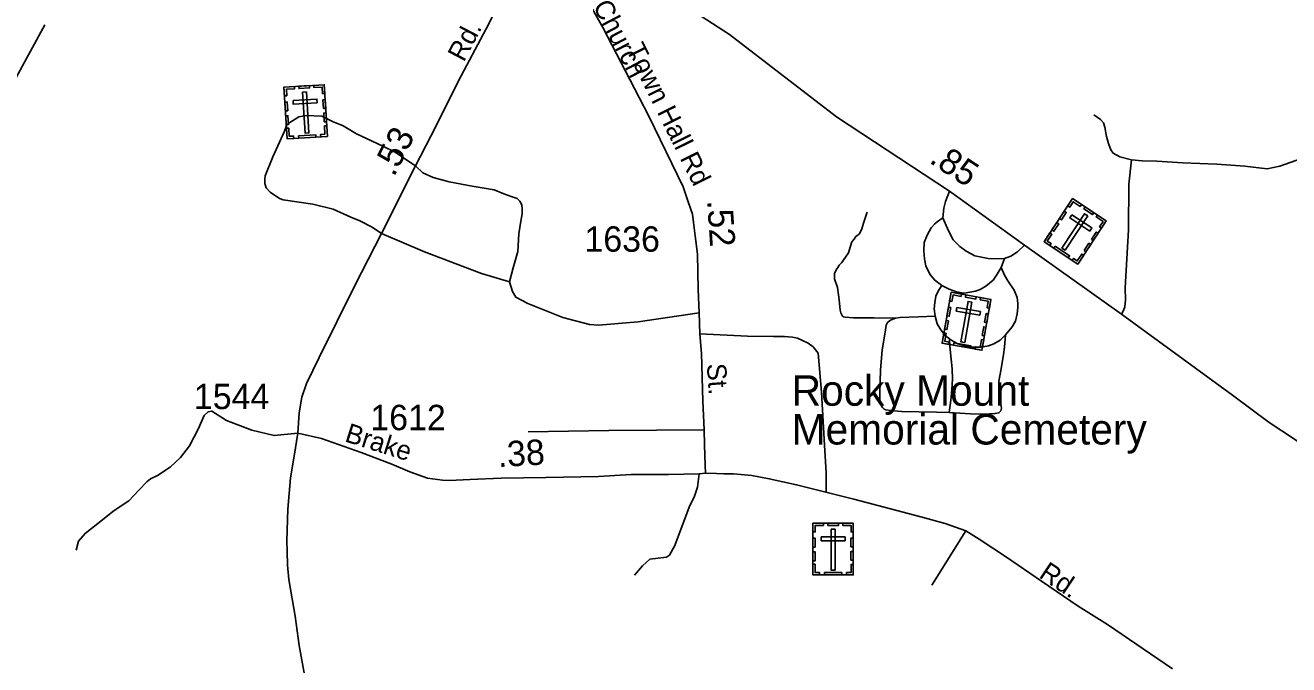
# Model space of a CAD drawing. Extents: x 2220236 to 2384410, y 720751 to 894131.
# Drawn here: x 2335491 to 2341717, y 821350 to 824499 of the extents above; entities that cross this region are included whole.
import ezdxf

# ---------------------------------------------------------------- set-up
doc = ezdxf.new("R2010")
doc.units = 0
doc.layers.add('Default', color=7, linetype='Continuous')

msp = doc.modelspace()

# ---------------------------------------------------------------- linework, layer by layer
at = {"layer": 'Default'}
for p, q in [((2340316.3, 823349.9), (2340299.8, 823306.3)), ((2340125.3, 822009.2), (2339957.6, 821741.2))]:
    msp.add_line(p, q, dxfattribs=at)
for points in [[(2336834, 822491), (2336841, 822590.5), (2336853.3, 822667.8), (2336876.7, 822735.4), (2336939, 822862.8), (2337114.9, 823217.3), (2337245.7, 823473.9), (2337414.1, 823807.3), (2337513.5, 824001.1), (2337625.2, 824226.3), (2337761.3, 824481.2), (2337820.6, 824598.2), (2337890.4, 824739.6), (2337921.8, 824797.2), (2337946.2, 824856.5), (2337964, 824898.2), (2337989, 825020.6)], [(2338114.6, 824952.6), (2338226.2, 824685.5), (2338336.1, 824488.2), (2338492.3, 824187.9), (2338563.8, 824051.7), (2338733.1, 823704.3), (2338757.5, 823629.3), (2338778.4, 823568.2), (2338783.7, 823528), (2338792.4, 823461.7), (2338802.8, 823372.6), (2338806.3, 823198.1), (2338810.7, 823082.8), (2338814.2, 822979.8), (2338822.9, 822882.1), (2338829.1, 822647.5), (2338836.6, 822507.6), (2338837.6, 822433.6), (2338841.2, 822330.4), (2338843, 822293.8)], [(2341828.1, 822400.2), (2341745.2, 822461.3), (2341620.5, 822543.4), (2341439, 822677.8), (2340892.1, 823075.9), (2340414, 823416.3), (2340045.1, 823681.6), (2339488.5, 824048.2), (2338961.6, 824453.3), (2338682.5, 824636.6), (2338563.8, 824720.4), (2338446.1, 824790.2), (2338290.8, 824868.8), (2338114.6, 824952.6)], [(2333626.2, 818812.7), (2333676.7, 818969.9), (2333746.8, 819227.4), (2333783.9, 819395.5), (2333801.5, 819473.8), (2333852.3, 819643.9), (2333928.5, 819941.1), (2334069.2, 820469.1), (2334153.3, 820754.6), (2334206, 820930.6), (2334401.5, 821654.1), (2334471.8, 821920.1), (2334593, 822346.4), (2334681, 822626), (2334768.9, 822862.6), (2334823.6, 823003.4), (2334942.9, 823281.1), (2335054.3, 823525.5), (2335148.1, 823705.5), (2335238, 823871.7), (2335363.1, 824094.6), (2335587.4, 824501.4)], [(2337414.1, 823807.3), (2337370.5, 823835.3), (2337312.9, 823873.7), (2337252.4, 823904.3), (2337171.6, 823941.8), (2337122.7, 823964.5), (2337057.3, 824004.6), (2337005, 824025.6), (2336952.6, 824051.7), (2336874.1, 824055.2), (2336839.2, 824048.3), (2336789.2, 824016.6), (2336779.3, 824008.4), (2336767.7, 823978.3), (2336711.3, 823851.7), (2336672.3, 823757.3), (2336670.6, 823741.2), (2336670.9, 823719.2), (2336677.1, 823699.3), (2336697.2, 823677.7), (2336743.7, 823646.2), (2336761.8, 823640.3), (2336907.9, 823618.1), (2337008.2, 823593.3), (2337094.6, 823554.5), (2337138.8, 823536.9), (2337199.3, 823505.7), (2337245.7, 823473.9)], [(2340942, 823836.4), (2340884, 823851.9), (2340851.6, 823869.3), (2340839.6, 823885.3), (2340829.1, 823917), (2340818.7, 823951), (2340810.2, 823996.9), (2340803.9, 824018.9), (2340789.6, 824034.5), (2340755.5, 824058.1)], [(2340942, 823836.4), (2340928.7, 823716.6), (2340927, 823491.4), (2340911.3, 823206.8), (2340913, 823147.4), (2340909.5, 823112.5), (2340902.6, 823095.1), (2340892.1, 823075.9)], [(2341779.7, 823842.5), (2341672.2, 823805.2), (2341610.3, 823792.5), (2341500.3, 823805.2), (2341362.2, 823815.6), (2341194.1, 823821.5), (2341066.1, 823829.9), (2340994, 823831.1), (2340942, 823836.4)], [(2337414.1, 823807.3), (2337449.8, 823772.7), (2337501.3, 823749.7), (2337579.8, 823728.8), (2337693.2, 823706.1), (2337801.4, 823688.6), (2337848.5, 823669.4), (2337885.2, 823655.5), (2337904.3, 823650.2), (2337913.9, 823646.7), (2337927.9, 823632.8), (2337937.5, 823615.3), (2337939.2, 823594.3), (2337939.2, 823569.9), (2337932.3, 823535), (2337923.5, 823472.1), (2337918.3, 823384.9), (2337895.6, 823304.6), (2337876.4, 823236.5)], [(2340012.8, 823550.7), (2340016.3, 823597.8), (2340025.9, 823631), (2340045.1, 823681.6)], [(2339639.4, 823578.6), (2339622, 823524.5), (2339613.2, 823496.6), (2339601, 823472.1), (2339583.6, 823458.2), (2339574.9, 823446), (2339564.4, 823432), (2339555.7, 823405.8), (2339546.9, 823377.9), (2339533, 823356.9), (2339512.1, 823329), (2339501.6, 823318.5), (2339494.6, 823306.3), (2339485.9, 823294.1), (2339478.9, 823276.6), (2339478.9, 823250.4), (2339492.9, 823208.5), (2339501.6, 823147.4), (2339506.8, 823096.8), (2339510.3, 823082.8), (2339513.8, 823072.4), (2339517.3, 823067.1), (2339522.5, 823063.6), (2339531.2, 823061.9), (2339571.4, 823058.4), (2339674.3, 823058.4), (2339779, 823056.7)], [(2340006.7, 823217.3), (2339970.9, 823245.2), (2339948.2, 823273.1), (2339929, 823315), (2339922.1, 823348.2), (2339918.6, 823388.4), (2339920.3, 823430.2), (2339934.3, 823465.2), (2339955.2, 823501.8), (2339972.6, 823521), (2339984.9, 823531.5), (2340012.8, 823550.7)], [(2340316.3, 823349.9), (2340265.7, 823348.2), (2340236.1, 823349.9), (2340169.8, 823363.9), (2340127.9, 823386.6), (2340096.5, 823409.3), (2340063.4, 823442.5), (2340040.7, 823486.1), (2340012.8, 823550.7)], [(2337876.4, 823236.5), (2337738.6, 823276.6), (2337457.7, 823383.1), (2337245.7, 823473.9)], [(2340414, 823416.3), (2340380.9, 823383.1), (2340347.7, 823362.2), (2340316.3, 823349.9)], [(2340299.8, 823306.3), (2340280.6, 823273.1), (2340259.6, 823243.5), (2340224.8, 823213.8), (2340196.8, 823198.1), (2340172.4, 823189.3), (2340144.5, 823184.1), (2340116.6, 823180.6), (2340079.9, 823185.8), (2340043.3, 823199.8), (2340006.7, 823217.3)], [(2340321.6, 822974.6), (2340353.9, 823014.8), (2340369.6, 823042.7), (2340378.3, 823077.6), (2340381.8, 823109), (2340381.8, 823128.2), (2340378.3, 823157.9), (2340364.3, 823194.6), (2340332.9, 823240), (2340315.5, 823267.9), (2340299.8, 823306.3)], [(2338810.7, 823082.8), (2338510.6, 823039.2), (2338316.1, 823021.7), (2338270.7, 823025.2), (2338139.9, 823060.1), (2337967.4, 823128.9), (2337907.8, 823159.7), (2337892.1, 823187.6), (2337876.4, 823236.5)], [(2340006.7, 823217.3), (2339991, 823192.8), (2339977, 823164.9), (2339973.5, 823133.5), (2339970, 823102), (2339974.4, 823067.1)], [(2340044.2, 822592.3), (2339981.4, 822594), (2339894.1, 822595.8), (2339808.6, 822597.5), (2339756.3, 822602.8), (2339731.9, 822604.5), (2339723.2, 822608), (2339714.4, 822616.7), (2339709.2, 822625.4), (2339702.2, 822642.9), (2339702.2, 822686.6), (2339705.7, 822801.8), (2339712.7, 822899.5), (2339730.1, 822999), (2339733.6, 823021.7), (2339738.9, 823035.7), (2339754.6, 823046.2), (2339779, 823056.7)], [(2339779, 823056.7), (2339799.9, 823060.1), (2339890.6, 823063.6), (2339974.4, 823067.1)], [(2339974.4, 823067.1), (2339984.9, 823028.7), (2340002.3, 822999), (2340023.2, 822971.1), (2340045.5, 822954.4)], [(2339437.9, 822197.7), (2339437.9, 822297.2), (2339429.2, 822431.7), (2339413.5, 822691.8), (2339397.8, 822883.8), (2339373.4, 822915.2), (2339348.9, 822934.4), (2339321, 822946.7), (2339296.6, 822958.9), (2339271.3, 822962.4), (2339231.2, 822965.9), (2339175.3, 822965.9), (2339049.7, 822967.6), (2338814.2, 822979.8)], [(2340044.2, 822592.3), (2340148.9, 822585.3), (2340215.2, 822583.6), (2340269.2, 822587), (2340288.4, 822590.5), (2340297.2, 822601), (2340300.6, 822613.2), (2340297.2, 822632.4), (2340288.4, 822670.8), (2340288.4, 822702.3), (2340288.4, 822745.9), (2340298.9, 822807), (2340311.1, 822878.6), (2340315.5, 822913.5), (2340321.6, 822974.6)], [(2340321.6, 822974.6), (2340295.4, 822948.4), (2340264, 822931), (2340237.8, 822920.5), (2340211.7, 822915.2), (2340183.8, 822913.5), (2340157.6, 822913.5), (2340122.7, 822920.5), (2340086.1, 822931), (2340065.1, 822941.4), (2340045.5, 822954.4)], [(2340045.5, 822954.4), (2340045.9, 822918.7), (2340052.9, 822854.1), (2340058.1, 822807), (2340059.9, 822756.4), (2340056.4, 822705.8), (2340051.2, 822653.4), (2340044.2, 822592.3)], [(2336834, 822491), (2336717.1, 822478.8), (2336606.3, 822505), (2336482.4, 822552.1), (2336428.4, 822587), (2336409.2, 822599.3), (2336391.7, 822595.8), (2336372.5, 822576.6), (2336342.9, 822510.2), (2336299.3, 822428.2), (2336255.6, 822370.6), (2336205, 822323.4), (2336142.2, 822281.5), (2336107.3, 822265.8), (2336091.6, 822251.9), (2336049.8, 822210), (2336000.9, 822157.6), (2335929.4, 822108.7), (2335848.3, 822045.9), (2335785.5, 821997), (2335752.3, 821958.6), (2335741.8, 821914.9)], [(2336884.6, 821200.9), (2336841, 821445.3), (2336820, 821588.5), (2336789.5, 821770), (2336782.5, 821839.9), (2336780.8, 821907.9), (2336779, 821960.3), (2336784.3, 822115.7), (2336798.2, 822271.1), (2336815.7, 822377.6), (2336834, 822491)], [(2336834, 822491), (2336950.9, 822464.8), (2337146.3, 822395), (2337296.3, 822337.4), (2337385.3, 822300.7), (2337472.5, 822269.3), (2337546, 822258.1), (2337580.1, 822256.7), (2337682.8, 822262.3), (2337836.3, 822269.3), (2338055.7, 822272.4), (2338315.6, 822277.4), (2338476.6, 822286.8), (2338659.8, 822286.8), (2338811.6, 822290.3), (2338843, 822293.8)], [(2338836.6, 822507.6), (2338366.7, 822503.2), (2337968.9, 822496.3)], [(2338811.6, 822290.3), (2338802.9, 822223.9), (2338788.9, 822180.3), (2338762.7, 822126.2), (2338691.2, 821937.6), (2338665, 821888.7), (2338650.2, 821879.7), (2338569.1, 821869.5), (2338532.4, 821836.4), (2338492.3, 821791)], [(2338843, 822293.8), (2338897.1, 822292), (2338933.7, 822290.3), (2338980.8, 822290.3), (2339071.5, 822281.5), (2339157, 822265.8), (2339291.4, 822236.1), (2339574, 822164.6), (2339903.7, 822079), (2340023.2, 822045.9), (2340125.3, 822009.2), (2340191.6, 821969), (2340325.9, 821880), (2340497.8, 821761.3), (2340679.2, 821639.1), (2340824, 821548.3), (2341143.3, 821330.1)]]:
    msp.add_lwpolyline(points, dxfattribs=at)
for points in [[(2336765.6, 824194.5), (2336964.3, 824206.4), (2336979.4, 823952.2), (2336780.7, 823940.3)], [(2336966.9, 824163.1), (2336955.6, 824162.4), (2336953.7, 824194.5), (2336913.2, 824192.1), (2336912.5, 824203.2), (2336964.3, 824206.3)], [(2336768.1, 824151.3), (2336779.5, 824151.9), (2336777.5, 824184.1), (2336818, 824186.5), (2336817.4, 824197.6), (2336765.6, 824194.5)], [(2336839.5, 824198.9), (2336891.2, 824202), (2336891.9, 824190.6), (2336840.2, 824187.5)], [(2336876.1, 824171.7), (2336857.5, 824170.6), (2336869.6, 823968.2), (2336888.2, 823969.3)], [(2336772.5, 824077.2), (2336769.9, 824120.5), (2336781.3, 824121.1), (2336783.9, 824077.9)], [(2336810.3, 824129), (2336811.4, 824110.3), (2336929, 824117.4), (2336927.9, 824136)], [(2336959.9, 824089.4), (2336957.3, 824132.7), (2336968.7, 824133.4), (2336971.3, 824090.1)], [(2336776.5, 824010.1), (2336773.9, 824053.4), (2336785.3, 824054), (2336787.9, 824010.8)], [(2336963.8, 824023.6), (2336961.2, 824066.9), (2336972.6, 824067.5), (2336975.2, 824024.3)], [(2336813.7, 823942.3), (2336813, 823953.8), (2336791.1, 823952.5), (2336788.7, 823992.8), (2336777.6, 823992.2), (2336780.7, 823940.4)], [(2336837.4, 823955.2), (2336922.1, 823960.3), (2336922.8, 823948.9), (2336838.1, 823943.8)], [(2336946.4, 823950.2), (2336945.7, 823961.7), (2336967.6, 823963), (2336965.2, 824003.3), (2336976.4, 824004), (2336979.4, 823952.2)], [(2340651.6, 823645.4), (2340817.8, 823535.8), (2340677.7, 823323.2), (2340511.5, 823432.8)], [(2340627.7, 823609.2), (2340637.2, 823603), (2340654.9, 823629.8), (2340688.8, 823607.5), (2340694.9, 823616.8), (2340651.6, 823645.4)], [(2340586.9, 823547.3), (2340610.7, 823583.5), (2340620.2, 823577.2), (2340596.4, 823541)], [(2340713.4, 823604.6), (2340756.7, 823576.1), (2340750.4, 823566.6), (2340707.1, 823595.1)], [(2340549.9, 823491.2), (2340573.7, 823527.3), (2340583.3, 823521.1), (2340559.4, 823484.9)], [(2340726.5, 823560.9), (2340710.9, 823571.2), (2340599.3, 823401.9), (2340614.9, 823391.6)], [(2340648.2, 823566.1), (2340637.9, 823550.5), (2340736.2, 823485.7), (2340746.5, 823501.3)], [(2340794, 823499.6), (2340784.5, 823505.8), (2340802.2, 823532.7), (2340768.4, 823555), (2340774.5, 823564.3), (2340817.8, 823535.8)], [(2340539.1, 823414.6), (2340545.4, 823424.2), (2340527.1, 823436.3), (2340549.3, 823470), (2340540, 823476.2), (2340511.4, 823432.8)], [(2340744.3, 823444.8), (2340768.1, 823481), (2340777.6, 823474.7), (2340753.8, 823438.6)], [(2340565.8, 823410.7), (2340636.6, 823364), (2340630.3, 823354.5), (2340559.5, 823401.2)], [(2340708, 823389.8), (2340731.8, 823426), (2340741.3, 823419.7), (2340717.5, 823383.5)], [(2340650, 823341.4), (2340656.4, 823351), (2340674.7, 823338.9), (2340697, 823372.7), (2340706.3, 823366.6), (2340677.7, 823323.2)], [(2340053.2, 823184.1), (2340249.2, 823149.1), (2340204.5, 822898.5), (2340008.5, 822933.4)], [(2340045.6, 823141.4), (2340056.8, 823139.4), (2340062.4, 823171.1), (2340102.3, 823164), (2340104.3, 823174.9), (2340053.2, 823184.1)], [(2340126.1, 823171), (2340177.1, 823162), (2340175.1, 823150.7), (2340124.1, 823159.8)], [(2340241.7, 823106.4), (2340230.5, 823108.4), (2340236.1, 823140.1), (2340196.2, 823147.2), (2340198.2, 823158.2), (2340249.3, 823149.1)], [(2340032.6, 823068.4), (2340040.2, 823111), (2340051.4, 823109), (2340043.8, 823066.4)], [(2340081.4, 823109.9), (2340078.2, 823091.5), (2340194.1, 823070.9), (2340197.4, 823089.2)], [(2340155.4, 823136.1), (2340137, 823139.4), (2340101.4, 822939.7), (2340119.8, 822936.4)], [(2340020.8, 823002.2), (2340028.4, 823044.9), (2340039.6, 823042.9), (2340032, 823000.2)], [(2340217.6, 823036.5), (2340225.2, 823079.1), (2340236.4, 823077.1), (2340228.8, 823034.5)], [(2340041.1, 822927.6), (2340043.1, 822938.9), (2340021.5, 822942.8), (2340028.6, 822982.6), (2340017.6, 822984.5), (2340008.5, 822933.4)], [(2340206, 822971.6), (2340213.6, 823014.2), (2340224.8, 823012.2), (2340217.2, 822969.6)], [(2340067.1, 822934.6), (2340150.7, 822919.7), (2340148.7, 822908.5), (2340065.1, 822923.4)], [(2340171.9, 822904.3), (2340173.9, 822915.6), (2340195.6, 822911.7), (2340202.7, 822951.5), (2340213.6, 822949.5), (2340204.5, 822898.5)], [(2339371.9, 822047.1), (2339571, 822047.1), (2339571, 821792.4), (2339371.9, 821792.4)], [(2339371.9, 822003.7), (2339383.2, 822003.7), (2339383.2, 822035.9), (2339423.8, 822035.9), (2339423.8, 822047.1), (2339371.9, 822047.1)], [(2339446, 822047), (2339497.8, 822047), (2339497.8, 822035.6), (2339446, 822035.6)], [(2339571.1, 822003.7), (2339559.7, 822003.7), (2339559.7, 822035.9), (2339519.2, 822035.9), (2339519.2, 822047), (2339571, 822047)], [(2339371.9, 821929.6), (2339371.9, 821972.9), (2339383.3, 821972.9), (2339383.3, 821929.6)], [(2339412.7, 821979), (2339412.7, 821960.3), (2339530.5, 821960.3), (2339530.5, 821979)], [(2339480.9, 822017.8), (2339462.2, 822017.8), (2339462.2, 821815), (2339480.9, 821815)], [(2339559.6, 821930.6), (2339559.6, 821973.9), (2339571, 821973.9), (2339571, 821930.6)], [(2339371.9, 821862.4), (2339371.9, 821905.7), (2339383.3, 821905.7), (2339383.3, 821862.4)], [(2339559.6, 821864.7), (2339559.6, 821908), (2339571, 821908), (2339571, 821864.7)], [(2339405, 821792.5), (2339405, 821804), (2339383, 821804), (2339383, 821844.4), (2339371.8, 821844.4), (2339371.8, 821792.5)], [(2339537.9, 821792.4), (2339537.9, 821803.9), (2339559.9, 821803.9), (2339559.9, 821844.3), (2339571, 821844.3), (2339571, 821792.4)], [(2339429.4, 821803.9), (2339514.2, 821803.9), (2339514.2, 821792.5), (2339429.4, 821792.5)]]:
    msp.add_lwpolyline(points, close=True, dxfattribs=at)

# ---------------------------------------------------------------- texts
for s, height, rotation, p in [('Church', 95, 297.65532, (2338285.9, 824594.6)), ('Rd.', 95, 62.36713, (2337651.7, 824314.4)), ('Town Hall Rd', 95, 296.40211, (2338448.2, 824382.9)), ('.53', 125, 63.13353, (2337307.9, 823748.7)), ('.85', 125, 326.62626, (2339939.8, 823825.8)), ('.52', 125, 273.76843, (2338850.6, 823636.3)), ('St.', 95, 274.16184, (2338848.7, 822831)), ('Brake', 95, 342.58561, (2337060.2, 822450.8)), ('.38', 125, 3.27712, (2337821.6, 822323.1)), ('Rd.', 95, 326.40978, (2340480.8, 821782.8))]:
    msp.add_text(s, height=height, rotation=rotation, dxfattribs=at).set_placement(p)
for s, height, p in [('1636', 125, (2338246.1, 823384.1)), ('Rocky Mount', 150, (2339267.4, 822625.4)), ('1544', 125, (2336321.6, 822608.7)), ('1612', 125, (2337190.8, 822505)), ('Memorial Cemetery', 150, (2339267.4, 822434.4))]:
    msp.add_text(s, height=height, dxfattribs=at).set_placement(p)

doc.saveas('drawing.dxf')
